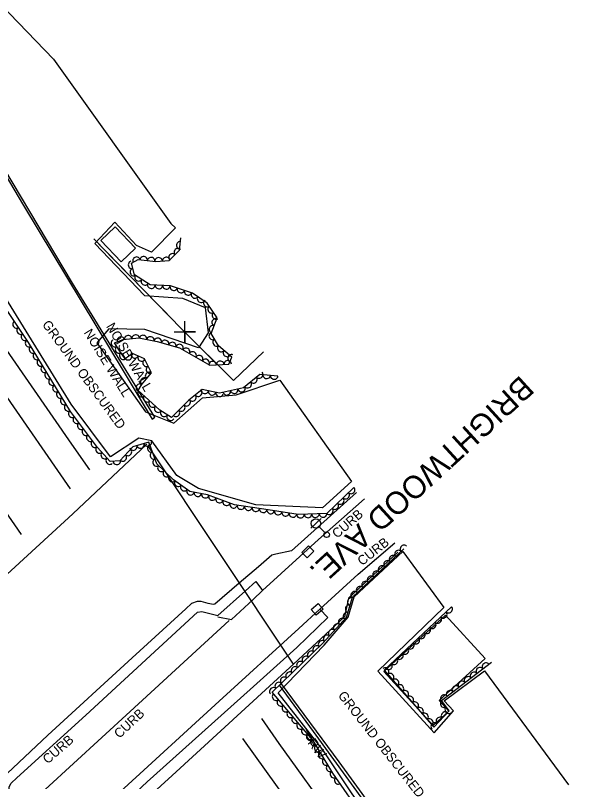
# Model space of a CAD drawing. Extents: x 1722896 to 1754269, y 648279 to 666297.
# Drawn here: x 1732056.4 to 1732360.6, y 650647.8 to 651055.3 of the extents above; entities that cross this region are included whole.
import ezdxf

# ---------------------------------------------------------------- set-up
doc = ezdxf.new("R2010")
doc.units = 0
for name, color, linetype in [('DESIGN - CENTERLINE - Proposed', 7, 'Continuous'), ('DESIGN - CENTERLINE - Proposed Text', 7, 'Continuous'), ('DESIGN - SCRATCH - User 1', 7, 'Continuous'), ('DESIGN - SHEET - Linework', 7, 'Continuous'), ('SURVEY - CENTERLINE - Preliminary', 7, 'Continuous'), ('SURVEY - CENTERLINE - Preliminary Text', 7, 'Continuous'), ('SURVEY - DRAINAGE - Natural Features', 7, 'Continuous'), ('SURVEY - DTM - Breaklines', 7, 'Continuous'), ('SURVEY - VEGETATION - Features with Text', 7, 'Continuous')]:
    doc.layers.add(name, color=color, linetype=linetype)

msp = doc.modelspace()

# ---------------------------------------------------------------- linework, layer by layer
at = {"layer": 'DESIGN - CENTERLINE - Proposed'}
for points in [[(1732027.76, 650547.7), (1731948.68, 650663.25), (1732016.79, 650725.98), (1732087.03, 650790.21), (1732126.29, 650827.23)], [(1732204.34, 650710.39), (1732127.01, 650826.47)], [(1732204.27, 650710.7), (1732204.36, 650710.57), (1732139.74, 650651.07), (1732063.58, 650581.67), (1732027.75, 650547.92)]]:
    msp.add_lwpolyline(points, dxfattribs=at)
at = {"layer": 'DESIGN - CENTERLINE - Proposed Text'}
for points in [[(1732112.58, 650924.29), (1732101.77, 650935.61), (1732109.38, 650942.88), (1732120.2, 650931.55)], [(1732306.09, 650713.4), (1732281.61, 650691.03), (1732286.82, 650685.33), (1732278.5, 650677.73), (1732252.33, 650706.38), (1732285.13, 650736.34)]]:
    msp.add_lwpolyline(points, close=True, dxfattribs=at)
for points in [[(1732188.36, 650876.3), (1732172.4, 650861.14), (1732144.95, 650888.45), (1732098.16, 650936.47)], [(1732108.82, 650925.53), (1732098.16, 650936.47)], [(1732141.2, 650892.3), (1732108.82, 650925.53)], [(1732140.88, 650887.01), (1732152.12, 650887.1), (1732146.46, 650887.09), (1732146.48, 650881.43), (1732146.52, 650892.68)], [(1732188.36, 650876.3), (1732172.4, 650861.14), (1732152.56, 650880.88)]]:
    msp.add_lwpolyline(points, dxfattribs=at)
at = {"layer": 'DESIGN - SCRATCH - User 1'}
for points in [[(1731680.63, 651501.51), (1731706.68, 651458.5), (1731762.77, 651364.89), (1731797.2, 651307.65), (1731864.33, 651196.37), (1731896.93, 651142.43), (1731941.96, 651095.08), (1731979.08, 651055.22), (1732036.37, 650994.91), (1732060.81, 650954.19), (1732114.18, 650865.36), (1732129.08, 650840.67), (1732130.55, 650841.67), (1732086.72, 650912.98), (1732036.79, 650996.49), (1731973.45, 651062.76), (1731898, 651143.62), (1731862.11, 651202.73), (1731801.43, 651303.37), (1731762.87, 651367.01), (1731706.71, 651460.76), (1731681.59, 651502.39), (1731680.63, 651501.51)], [(1732282.07, 650581.96), (1732214.97, 650674.59), (1732196.73, 650699.17), (1732197.67, 650699.82), (1732228.27, 650658.35), (1732269.62, 650601.48)]]:
    msp.add_lwpolyline(points, dxfattribs=at)
at = {"layer": 'SURVEY - CENTERLINE - Preliminary'}
for points in [[(1731987.56, 651124.54), (1732076.69, 651031.96), (1732139.09, 650944.54), (1732141.6, 650942.26)], [(1732141.6, 650942.26), (1732128.71, 650929.32), (1732120.73, 650932.92), (1732109.19, 650945.33), (1732098.65, 650934), (1732125.05, 650906.35), (1732145.22, 650904.94), (1732157.21, 650899.99), (1732158.81, 650886.55), (1732153.76, 650878.55), (1732125.29, 650888.3), (1732106.11, 650888.64), (1732099.75, 650881.2), (1732125.56, 650844.44), (1732140.71, 650838.5), (1732155.94, 650851.97), (1732173.7, 650853.51), (1732197.06, 650861.27), (1732235.1, 650807.5), (1732219.64, 650793.38), (1732184.28, 650795.12), (1732153.8, 650803.7), (1732142.27, 650810.65), (1732129.03, 650828.99), (1732121.95, 650830.46), (1732107.01, 650820.54), (1732086.13, 650848.59), (1732046.09, 650913.21)], [(1732251.85, 650616.76), (1732219.91, 650664.77), (1732196.02, 650695.12), (1732220.57, 650720.34), (1732233.32, 650735.27), (1732236.56, 650746.11), (1732262.45, 650770.31)], [(1732262.45, 650770.31), (1732284.24, 650740.5), (1732249.16, 650706.6), (1732279.06, 650673.86), (1732289.33, 650685.57), (1732284.36, 650690.75), (1732305.88, 650706.81), (1732350.5, 650646.18)]]:
    msp.add_lwpolyline(points, dxfattribs=at)
at = {"layer": 'SURVEY - CENTERLINE - Preliminary Text'}
for points in [[(1732085.65, 650803.56), (1732050.4, 650854.57), (1732012.17, 650909.59), (1731966.42, 650976.11), (1731919.38, 651049.41), (1731882.1, 651110.79), (1731849.88, 651162.67), (1731820.44, 651210.26), (1731770.77, 651290.85), (1731726.03, 651363.67), (1731682.44, 651434.5), (1731656.79, 651476.05)], [(1731616.26, 651421.62), (1731673.55, 651338.68), (1731726.54, 651261.54), (1731771.3, 651196.63), (1731821.79, 651123.39), (1731866.78, 651058.16), (1731918.97, 650982.49), (1731968.69, 650910.45), (1732015.97, 650842.13), (1732059.47, 650779.19)], [(1732095.97, 650813.6), (1732086.47, 650827.35), (1732053.52, 650875.04), (1732020.23, 650922.85), (1731990.63, 650965.39), (1731969.53, 650997.26), (1731971.88, 651004.35), (1731977.41, 651012.05)], [(1732237.77, 650801.63), (1732203.26, 650770.56), (1732194.84, 650768.85), (1732192.74, 650768.26), (1732185.71, 650762), (1732175.45, 650753.32), (1732162.47, 650742.27), (1732161.55, 650742.04), (1732158.94, 650742.61), (1732155.19, 650743.65), (1732153, 650743.69), (1732150.04, 650742.52), (1732146.94, 650739.73), (1732118.45, 650713.71), (1732073.68, 650672.57), (1732049.03, 650649.33), (1732047.73, 650646.22)], [(1732178.68, 650749.33), (1732184.29, 650754.19), (1732187.8, 650749.46), (1732217.51, 650776.62), (1732241.97, 650798.14)], [(1732017.39, 650554.27), (1732022.82, 650553.77), (1732024.65, 650554.19), (1732029.89, 650558.35), (1732067.45, 650592.39), (1732126.48, 650647.73), (1732181.2, 650696.92), (1732205.98, 650719.16), (1732222.53, 650735.2), (1732218.17, 650739.56), (1732238.67, 650758.11), (1732258.13, 650774.82)], [(1732259.64, 650769.83), (1732233.43, 650745.48), (1732231.42, 650735.44), (1732204.34, 650710.39)], [(1732019.7, 650597.23), (1732025.25, 650609), (1732047.69, 650629.57), (1732053, 650634.51), (1732054.14, 650635.79), (1732054.58, 650637.05), (1732053.81, 650640.28), (1732053.05, 650643.35), (1732053.09, 650645.15), (1732054.13, 650647), (1732057.12, 650649.84), (1732093.89, 650683.21), (1732153.25, 650737.93), (1732155.46, 650738.31), (1732157.6, 650737.83), (1732164.05, 650736.16), (1732178.68, 650749.33)], [(1732182.8, 650744.74), (1732187.8, 650749.46)], [(1732164.04, 650735.51), (1732171.26, 650734.15), (1732182.8, 650744.74)], [(1732207.17, 650729.36), (1732218.17, 650739.56)], [(1732170.07, 650733.54), (1732117.51, 650685.24), (1732057.17, 650629.93)], [(1732207.17, 650729.36), (1732164.78, 650690.72), (1732112.04, 650642.46), (1732063.76, 650598.07), (1732016.4, 650554.62)], [(1732656.46, 650208.97), (1732630.79, 650210.68), (1732597.44, 650234.52), (1732563.92, 650259.85), (1732539.06, 650279.24), (1732510.61, 650303.52), (1732476.55, 650333.08), (1732451.2, 650357.5), (1732426.04, 650382.28), (1732392, 650419.06), (1732364.07, 650450.35), (1732335.07, 650484.5), (1732308.14, 650518.04), (1732281.58, 650551.51), (1732254.43, 650588.37), (1732226.27, 650627.09), (1732196.58, 650668.11), (1732187.42, 650681.36)], [(1732177.23, 650670.78), (1732207.28, 650628.76), (1732240.27, 650584.01), (1732277.17, 650534.26), (1732308.17, 650494.8), (1732347.59, 650447.31), (1732385.2, 650405.27), (1732423.32, 650365.2), (1732455.21, 650333.82), (1732493.46, 650299.04), (1732525.54, 650271.93), (1732567.3, 650239.43), (1732600.18, 650214.95), (1732636.27, 650190.54), (1732676.54, 650164.63), (1732716.69, 650140.93), (1732760.83, 650117.07), (1732799.05, 650097.55)]]:
    msp.add_lwpolyline(points, dxfattribs=at)
at = {"layer": 'SURVEY - DRAINAGE - Natural Features'}
for p, q in [((1732211.88, 650770.06), (1732211.88, 650770.06)), ((1732216.8, 650739.46), (1732216.8, 650739.46))]:
    msp.add_line(p, q, dxfattribs=at)
for points in [[(1732212.3, 650773.24), (1732215.07, 650770.35), (1732211.46, 650766.89), (1732208.69, 650769.78), (1732212.3, 650773.24)], [(1732217.36, 650742.61), (1732220, 650739.6), (1732216.24, 650736.31), (1732213.6, 650739.31), (1732217.36, 650742.61)]]:
    msp.add_lwpolyline(points, dxfattribs=at)
at = {"layer": 'SURVEY - DTM - Breaklines'}
for p, q in [((1732216.21, 650785.17), (1732218.94, 650787.73)), ((1732216.21, 650785.17), (1732213.48, 650782.6)), ((1732220.83, 650780.24), (1732217.92, 650783.34))]:
    msp.add_line(p, q, dxfattribs=at)
for centre, radius in [((1732216.21, 650785.17), 2.5), ((1732221.86, 650779.15), 1.5)]:
    msp.add_circle(centre, radius, dxfattribs=at)
at = {"layer": 'SURVEY - VEGETATION - Features with Text'}
for points in [[(1732236.41, 650804.23), (1732221.96, 650790.42), (1732206.79, 650789.89), (1732190.78, 650792.42), (1732172.9, 650795.01), (1732158.48, 650800.33), (1732149.18, 650802.17), (1732140.53, 650808.37), (1732131.57, 650816.91), (1732127.28, 650828.29), (1732118.85, 650825.83), (1732111.88, 650818.36), (1732106.8, 650818.16), (1732100, 650825.57), (1732085.7, 650844.61), (1732063.41, 650881.31), (1732037.28, 650920.08), (1732005.41, 650971.08), (1732002.86, 650990.97), (1732010.17, 651006.46), (1732014.37, 651013.43), (1731980.28, 651047.46), (1731938.47, 651091.92)], [(1732195.97, 650863.46), (1732186.29, 650864.39), (1732177.72, 650857.23), (1732164.92, 650854.46), (1732155.79, 650856.3), (1732148.66, 650850.61), (1732139.35, 650841.48), (1732133.14, 650845.29), (1732127.2, 650850.92), (1732121.69, 650855.9), (1732123.39, 650858.88), (1732128.72, 650865.18), (1732125.01, 650872.59), (1732118.6, 650875.51), (1732114.7, 650872.73), (1732111.61, 650877.34), (1732109.05, 650881.23), (1732113.71, 650882.92), (1732122.08, 650883.74), (1732131.73, 650881.89), (1732143.64, 650878.51), (1732159.82, 650869.33), (1732169.84, 650869.84), (1732171.47, 650873.49), (1732164.37, 650879.58), (1732160.42, 650886.1), (1732163.74, 650894.44), (1732158.36, 650902.27), (1732150.5, 650907.63), (1732138.8, 650911.52), (1732128.03, 650911.99), (1732119.7, 650917.3), (1732118.05, 650923.49), (1732121.73, 650925.43), (1732131, 650924.46), (1732138.09, 650924.93), (1732143.69, 650930.39), (1732144.35, 650937)], [(1732214.37, 650670.14), (1732192.86, 650695.37), (1732219.9, 650721.42), (1732232.37, 650735.3), (1732235.58, 650745.99), (1732262.98, 650771.73)], [(1732288.29, 650740.84), (1732252.5, 650707.14), (1732278.81, 650676.77), (1732287.09, 650685.53), (1732282.9, 650690.98), (1732309.46, 650711.35)], [(1732258.13, 650604.96), (1732225.25, 650652.44), (1732211.14, 650675.57)]]:
    msp.add_lwpolyline(points, dxfattribs=at)
for centre, major_axis in [((1732143.96, 650933.04), (0.2, 1.99)), ((1732142.74, 650929.46), (1.43, 1.39)), ((1732120.76, 650924.92), (1.77, 0.93)), ((1732124.62, 650925.13), (1.99, -0.21)), ((1732128.6, 650924.71), (1.99, -0.21)), ((1732132.58, 650924.57), (2, 0.13)), ((1732136.58, 650924.83), (2, 0.13)), ((1732139.87, 650926.67), (1.43, 1.39)), ((1732118.29, 650922.58), (-0.51, 1.93)), ((1732119.32, 650918.72), (-0.51, 1.93)), ((1732121.83, 650915.94), (-1.69, 1.07)), ((1732125.2, 650913.79), (-1.69, 1.07)), ((1732128.68, 650911.96), (-2, 0.09)), ((1732132.67, 650911.79), (-2, 0.09)), ((1732136.67, 650911.61), (-2, 0.09)), ((1732140.57, 650910.93), (-1.9, 0.63)), ((1732144.37, 650909.67), (-1.9, 0.63)), ((1732148.17, 650908.41), (-1.9, 0.63)), ((1732151.77, 650906.77), (-1.65, 1.13)), ((1732155.08, 650904.51), (-1.65, 1.13)), ((1732158.37, 650902.25), (-1.13, 1.65)), ((1732160.64, 650898.95), (-1.13, 1.65)), ((1732162.91, 650895.66), (-1.13, 1.65)), ((1732056.91, 650890.95), (-1.12, 1.66)), ((1732162.81, 650892.1), (0.74, 1.86)), ((1732059.14, 650887.64), (-1.12, 1.66)), ((1732161.33, 650888.38), (0.74, 1.86)), ((1732061.38, 650884.32), (-1.12, 1.66)), ((1732112.47, 650882.47), (1.88, 0.68)), ((1732116.38, 650883.18), (1.99, 0.19)), ((1732120.36, 650883.57), (1.99, 0.19)), ((1732124.31, 650883.31), (1.96, -0.38)), ((1732128.24, 650882.56), (1.96, -0.38)), ((1732161.22, 650884.78), (-1.04, 1.71)), ((1732063.6, 650880.99), (-1.04, 1.71)), ((1732109.24, 650880.93), (-1.1, 1.67)), ((1732132.16, 650881.77), (1.92, -0.55)), ((1732136.01, 650880.68), (1.92, -0.55)), ((1732139.86, 650879.59), (1.92, -0.55)), ((1732143.7, 650878.48), (1.74, -0.99)), ((1732163.29, 650881.36), (-1.04, 1.71)), ((1732065.68, 650877.57), (-1.04, 1.71)), ((1732111.45, 650877.59), (-1.1, 1.67)), ((1732147.18, 650876.5), (1.74, -0.99)), ((1732150.66, 650874.53), (1.74, -0.99)), ((1732165.83, 650878.33), (-1.52, 1.3)), ((1732168.86, 650875.72), (-1.52, 1.3)), ((1732067.75, 650874.16), (-1.04, 1.71)), ((1732069.83, 650870.74), (-1.04, 1.71)), ((1732113.67, 650874.27), (-1.11, 1.66)), ((1732116.46, 650873.98), (-1.63, -1.16)), ((1732119.85, 650874.94), (-1.82, 0.83)), ((1732123.49, 650873.28), (-1.82, 0.83)), ((1732126.05, 650870.51), (-0.89, 1.79)), ((1732154.13, 650872.56), (1.74, -0.99)), ((1732157.61, 650870.58), (1.74, -0.99)), ((1732171.24, 650872.97), (0.82, 1.83)), ((1732071.91, 650867.32), (-1.04, 1.71)), ((1732127.84, 650866.93), (-0.89, 1.79)), ((1732161.28, 650869.41), (2, 0.1)), ((1732165.28, 650869.61), (2, 0.1)), ((1732169.27, 650869.81), (2, 0.1)), ((1732073.98, 650863.9), (-1.04, 1.71)), ((1732127.4, 650863.62), (1.29, 1.53)), ((1732186.08, 650864.22), (-1.53, -1.28)), ((1732190, 650864.03), (-1.99, 0.19)), ((1732076.06, 650860.48), (-1.04, 1.71)), ((1732124.82, 650860.57), (1.29, 1.53)), ((1732179.94, 650859.09), (-1.53, -1.28)), ((1732183.01, 650861.65), (-1.53, -1.28)), ((1732193.98, 650863.65), (-1.99, 0.19)), ((1732078.14, 650857.06), (-1.04, 1.71)), ((1732122.5, 650857.32), (0.99, 1.74)), ((1732153.68, 650854.61), (-1.56, -1.25)), ((1732157.07, 650856.04), (-1.96, 0.39)), ((1732172.73, 650856.15), (-1.95, -0.42)), ((1732176.64, 650857), (-1.95, -0.42)), ((1732080.21, 650853.64), (-1.04, 1.71)), ((1732082.29, 650850.23), (-1.04, 1.71)), ((1732123.44, 650854.32), (-1.48, 1.34)), ((1732126.41, 650851.64), (-1.48, 1.34)), ((1732150.56, 650852.12), (-1.56, -1.25)), ((1732160.99, 650855.25), (-1.96, 0.39)), ((1732164.91, 650854.47), (-1.96, 0.39)), ((1732168.82, 650855.31), (-1.95, -0.42)), ((1732084.37, 650846.81), (-1.04, 1.71)), ((1732129.33, 650848.9), (-1.45, 1.38)), ((1732144.68, 650846.7), (-1.43, -1.4)), ((1732147.53, 650849.5), (-1.43, -1.4)), ((1732086.56, 650843.47), (-1.2, 1.6)), ((1732132.23, 650846.15), (-1.45, 1.38)), ((1732135.48, 650843.85), (-1.71, 1.04)), ((1732141.82, 650843.9), (-1.43, -1.4)), ((1732088.96, 650840.27), (-1.2, 1.6)), ((1732138.89, 650841.77), (-1.71, 1.04)), ((1732091.36, 650837.07), (-1.2, 1.6)), ((1732093.77, 650833.87), (-1.2, 1.6)), ((1732096.17, 650830.67), (-1.2, 1.6)), ((1732098.57, 650827.47), (-1.2, 1.6)), ((1732122.94, 650827.02), (-1.92, -0.56)), ((1732126.78, 650828.14), (-1.92, -0.56)), ((1732101.09, 650824.38), (-1.35, 1.47)), ((1732116.3, 650823.09), (-1.36, -1.46)), ((1732119.1, 650825.9), (-1.92, -0.56)), ((1732128.51, 650825.04), (-0.71, 1.87)), ((1732129.92, 650821.29), (-0.71, 1.87)), ((1732103.8, 650821.43), (-1.35, 1.47)), ((1732106.5, 650818.48), (-1.35, 1.47)), ((1732113.57, 650820.17), (-1.36, -1.46)), ((1732131.33, 650817.55), (-0.71, 1.87)), ((1732110.35, 650818.3), (-2, -0.08)), ((1732133.97, 650814.62), (-1.45, 1.38)), ((1732136.86, 650811.86), (-1.45, 1.38)), ((1732139.76, 650809.1), (-1.45, 1.38)), ((1732142.92, 650806.66), (-1.63, 1.17)), ((1732146.17, 650804.33), (-1.63, 1.17)), ((1732234.96, 650802.85), (-1.45, -1.38)), ((1732149.47, 650802.11), (-1.96, 0.39)), ((1732153.39, 650801.34), (-1.96, 0.39)), ((1732157.32, 650800.56), (-1.96, 0.39)), ((1732161.12, 650799.36), (-1.88, 0.69)), ((1732229.18, 650797.32), (-1.45, -1.38)), ((1732232.07, 650800.09), (-1.45, -1.38)), ((1732164.87, 650797.97), (-1.88, 0.69)), ((1732168.62, 650796.58), (-1.88, 0.69)), ((1732172.37, 650795.2), (-1.88, 0.69)), ((1732176.3, 650794.51), (-1.98, 0.29)), ((1732226.29, 650794.56), (-1.45, -1.38)), ((1732180.26, 650793.94), (-1.98, 0.29)), ((1732184.22, 650793.37), (-1.98, 0.29)), ((1732188.18, 650792.79), (-1.98, 0.29)), ((1732192.14, 650792.2), (-1.98, 0.31)), ((1732196.09, 650791.58), (-1.98, 0.31)), ((1732200.04, 650790.96), (-1.98, 0.31)), ((1732203.99, 650790.33), (-1.98, 0.31)), ((1732223.4, 650791.8), (-1.45, -1.38)), ((1732207.96, 650789.93), (-2, -0.07)), ((1732211.95, 650790.07), (-2, -0.07)), ((1732215.95, 650790.21), (-2, -0.07)), ((1732219.95, 650790.35), (-2, -0.07)), ((1732259.98, 650768.91), (1.46, 1.37)), ((1732262.9, 650771.65), (1.46, 1.37)), ((1732257.07, 650766.17), (1.46, 1.37)), ((1732251.24, 650760.7), (1.46, 1.37)), ((1732254.15, 650763.43), (1.46, 1.37)), ((1732248.32, 650757.96), (1.46, 1.37)), ((1732242.49, 650752.48), (1.46, 1.37)), ((1732245.41, 650755.22), (1.46, 1.37)), ((1732239.58, 650749.74), (1.46, 1.37)), ((1732234.86, 650743.58), (0.57, 1.92)), ((1732236.66, 650747), (1.46, 1.37)), ((1732233.71, 650739.74), (0.57, 1.92)), ((1732232.56, 650735.91), (0.57, 1.92)), ((1732283.92, 650736.73), (-1.46, -1.37)), ((1732286.83, 650739.47), (-1.46, -1.37)), ((1732230.13, 650732.8), (1.34, 1.49)), ((1732281.01, 650733.99), (-1.46, -1.37)), ((1732227.45, 650729.83), (1.34, 1.49)), ((1732275.18, 650728.5), (-1.46, -1.37)), ((1732278.09, 650731.24), (-1.46, -1.37)), ((1732222.1, 650723.88), (1.34, 1.49)), ((1732224.78, 650726.85), (1.34, 1.49)), ((1732272.27, 650725.76), (-1.46, -1.37)), ((1732219.39, 650720.94), (1.44, 1.39)), ((1732266.45, 650720.27), (-1.46, -1.37)), ((1732269.36, 650723.02), (-1.46, -1.37)), ((1732213.63, 650715.39), (1.44, 1.39)), ((1732216.51, 650718.16), (1.44, 1.39)), ((1732263.54, 650717.53), (-1.46, -1.37)), ((1732210.75, 650712.61), (1.44, 1.39)), ((1732257.71, 650712.04), (-1.46, -1.37)), ((1732260.63, 650714.79), (-1.46, -1.37)), ((1732204.99, 650707.06), (1.44, 1.39)), ((1732207.87, 650709.84), (1.44, 1.39)), ((1732254.8, 650709.3), (-1.46, -1.37)), ((1732306.5, 650709.08), (1.59, 1.22)), ((1732202.11, 650704.28), (1.44, 1.39)), ((1732253.06, 650706.5), (1.31, -1.51)), ((1732255.67, 650703.48), (1.31, -1.51)), ((1732300.15, 650704.21), (1.59, 1.22)), ((1732303.32, 650706.64), (1.59, 1.22)), ((1732199.23, 650701.51), (1.44, 1.39)), ((1732258.29, 650700.45), (1.31, -1.51)), ((1732293.8, 650699.34), (1.59, 1.22)), ((1732296.98, 650701.77), (1.59, 1.22)), ((1732193.47, 650695.96), (1.44, 1.39)), ((1732196.35, 650698.73), (1.44, 1.39)), ((1732260.91, 650697.43), (1.31, -1.51)), ((1732290.63, 650696.91), (1.59, 1.22)), ((1732194.9, 650692.97), (-1.3, 1.52)), ((1732263.53, 650694.41), (1.31, -1.51)), ((1732266.15, 650691.38), (1.31, -1.51)), ((1732284.28, 650692.04), (1.59, 1.22)), ((1732287.45, 650694.47), (1.59, 1.22)), ((1732197.5, 650689.93), (-1.3, 1.52)), ((1732268.77, 650688.36), (1.31, -1.51)), ((1732284.28, 650689.19), (-1.22, 1.59)), ((1732200.09, 650686.88), (-1.3, 1.52)), ((1732202.69, 650683.84), (-1.3, 1.52)), ((1732271.39, 650685.34), (1.31, -1.51)), ((1732284.76, 650683.07), (1.37, 1.45)), ((1732286.71, 650686.01), (-1.22, 1.59)), ((1732205.29, 650680.8), (-1.3, 1.52)), ((1732274.01, 650682.31), (1.31, -1.51)), ((1732276.63, 650679.29), (1.31, -1.51)), ((1732282.01, 650680.16), (1.37, 1.45)), ((1732207.88, 650677.75), (-1.3, 1.52)), ((1732279.27, 650677.25), (1.37, 1.45)), ((1732210.48, 650674.71), (-1.3, 1.52)), ((1732213.07, 650671.66), (-1.3, 1.52)), ((1732213.17, 650672.24), (-1.04, 1.71)), ((1732215.25, 650668.82), (-1.04, 1.71)), ((1732217.34, 650665.41), (-1.04, 1.71)), ((1732219.42, 650661.99), (-1.04, 1.71)), ((1732221.5, 650658.58), (-1.04, 1.71)), ((1732223.59, 650655.16), (-1.04, 1.71)), ((1732225.71, 650651.78), (-1.14, 1.64)), ((1732227.99, 650648.49), (-1.14, 1.64))]:
    msp.add_ellipse(centre, major_axis=major_axis, ratio=0.940188, start_param=0, end_param=3.141593, dxfattribs=at)

# ---------------------------------------------------------------- texts
at = {"layer": 'DESIGN - SCRATCH - User 1'}
for s, rotation, p in [('NOISE WALL', 301.6484, (1732092.57, 650886.61)), ('NOISE WALL', 300.4658, (1732104.52, 650889.98)), ('CURB', 40.9044, (1732227.43, 650776.96)), ('CURB', 38.4777, (1732240.73, 650762.42)), ('CURB', 43.1602, (1732111.7, 650670.56)), ('CURB', 40.9258, (1732073.57, 650656.99)), ('RW', 306.9481, (1732211.49, 650668.48))]:
    msp.add_text(s, height=5, rotation=rotation, dxfattribs=at).set_placement(p)
at = {"layer": 'DESIGN - SHEET - Linework'}
msp.add_text('BRIGHTWOOD AVE.', height=12, rotation=222.4434, dxfattribs=at).set_placement((1732324.99, 650864.37))
at = {"layer": 'SURVEY - CENTERLINE - Preliminary'}
for rotation, p in [(306.1189, (1732070.4, 650890.91)), (308.0844, (1732227.61, 650693.57))]:
    msp.add_text('GROUND OBSCURED', height=5, rotation=rotation, dxfattribs=at).set_placement(p)

doc.saveas('drawing.dxf')
